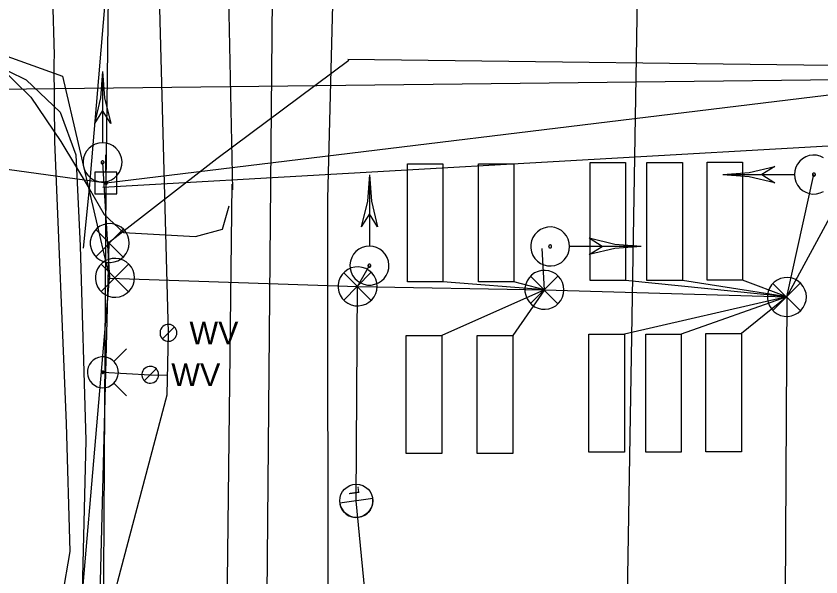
# Model space of a CAD drawing. Extents: x 596028 to 606371, y 330010 to 403088.
# Drawn here: x 602021 to 602157.2, y 366000.6 to 366095.6 of the extents above; entities that cross this region are included whole.
import ezdxf

# ---------------------------------------------------------------- set-up
doc = ezdxf.new("R2010")
doc.units = 0
for name, color, linetype in [('E_LTG', 7, 'Continuous'), ('E_LTG_CID', 7, 'Continuous'), ('E_SIG', 7, 'Continuous'), ('E_SIG_Conduit', 7, 'Continuous'), ('E_UTL_E_UG', 7, 'Continuous'), ('E_UTL_EPowerPole', 7, 'Continuous'), ('E_UTL_FO_UG', 7, 'Continuous'), ('E_UTL_FO_UG_MWFN', 7, 'Continuous'), ('E_UTL_G_UG', 7, 'Continuous'), ('E_UTL_Loop_UG', 7, 'Continuous'), ('E_UTL_Overhead', 7, 'Continuous'), ('E_UTL_SAN_UG', 7, 'Continuous'), ('E_UTL_T_UG', 7, 'Continuous'), ('E_UTL_W', 7, 'Continuous'), ('E_UTL_W_UG', 7, 'Continuous'), ('E_UTL_WHydrant', 7, 'Continuous')]:
    doc.layers.add(name, color=color, linetype=linetype)

# ---------------------------------------------------------------- blocks, each defined once
blk = doc.blocks.new('_U272')
at = {"layer": 'E_LTG'}
blk.add_lwpolyline([(0.0007, -0.171), (0.0007, 0.1718)], dxfattribs=at)
blk.add_circle((0.0007, 0.0004), 0.1714, dxfattribs=at)
blk.add_arc((0.0007, 0.0004), 0.1714, 90, 270, dxfattribs=at)
blk.add_text('L', height=0.108, dxfattribs=at).set_placement((0.066, -0.0422))

msp = doc.modelspace()

# ---------------------------------------------------------------- linework, layer by layer
at = {"layer": 'E_LTG_CID'}
msp.add_lwpolyline([(602077.67, 365041.36), (602080.64, 365050.18), (602084.27, 365078.21), (602086.6, 365119.12), (602092.51, 365157.1), (602092.61, 365161.02), (602093.7, 365166.45), (602097.82, 365228.48), (602099.72, 365306.86), (602099.57, 365307.85), (602078.17, 365398.69), (602101.34, 365598.66), (602081.78, 365780.51), (602081.66, 365785.81), (602086.65, 365937.44), (602085.01, 365946.58), (602078.55, 366013.48), (602078.78, 366049.8)], dxfattribs=at)
at = {"layer": 'E_SIG'}
msp.add_line((602078.78, 366049.8), (602080.77, 366053.31), dxfattribs=at)
for points in [[(602035.6, 366086.2), (602035.26, 366081.75), (602034.23, 366077.4)], [(602035.6, 366086.2), (602035.6, 366074.16)], [(602035.6, 366086.2), (602035.95, 366081.75), (602036.98, 366077.4)], [(602035.6, 366079.6), (602034.23, 366077.4)], [(602036.98, 366077.4), (602035.6, 366079.6)], [(602035.6, 366074.1), (602034.98, 366074.04), (602034.38, 366073.86), (602033.82, 366073.58), (602033.33, 366073.19), (602032.91, 366072.71), (602032.6, 366072.17), (602032.4, 366071.58), (602032.31, 366070.96), (602032.34, 366070.33), (602032.48, 366069.72), (602032.74, 366069.15), (602033.11, 366068.64), (602033.56, 366068.21), (602034.09, 366067.87), (602034.67, 366067.63), (602035.29, 366067.52), (602035.92, 366067.52), (602036.53, 366067.63), (602037.11, 366067.87), (602037.64, 366068.21), (602038.1, 366068.64), (602038.46, 366069.15), (602038.72, 366069.72), (602038.87, 366070.33), (602038.9, 366070.96), (602038.81, 366071.58), (602038.6, 366072.17), (602038.29, 366072.71), (602037.88, 366073.19), (602037.39, 366073.58), (602036.83, 366073.86), (602036.23, 366074.04), (602035.6, 366074.1)], [(602157.65, 366071.6), (602157.08, 366071.86), (602156.47, 366072.01), (602155.85, 366072.04), (602155.22, 366071.95), (602154.63, 366071.74), (602154.09, 366071.43), (602153.61, 366071.02), (602153.23, 366070.52), (602152.94, 366069.97), (602152.76, 366069.36), (602152.7, 366068.74)], [(602035.6, 366071.05), (602035.55, 366071.05), (602035.51, 366071.03), (602035.47, 366071.01), (602035.43, 366070.98), (602035.4, 366070.95), (602035.37, 366070.91), (602035.36, 366070.86), (602035.35, 366070.81), (602035.35, 366070.76), (602035.36, 366070.72), (602035.38, 366070.67), (602035.41, 366070.64), (602035.45, 366070.6), (602035.49, 366070.58), (602035.53, 366070.56), (602035.58, 366070.55), (602035.63, 366070.55), (602035.67, 366070.56), (602035.72, 366070.58), (602035.76, 366070.6), (602035.79, 366070.64), (602035.82, 366070.67), (602035.84, 366070.72), (602035.85, 366070.76), (602035.85, 366070.81), (602035.85, 366070.86), (602035.83, 366070.91), (602035.81, 366070.95), (602035.78, 366070.98), (602035.74, 366071.01), (602035.7, 366071.03), (602035.65, 366071.05), (602035.6, 366071.05)], [(602035.6, 366070.8), (602036.76, 366051.18)], [(602140.6, 366068.74), (602145.06, 366069.09), (602149.4, 366070.12)], [(602149.4, 366070.11), (602147.2, 366068.74)], [(602080.77, 366068.71), (602080.43, 366064.26), (602079.4, 366059.91)], [(602080.77, 366068.71), (602081.12, 366064.26), (602082.15, 366059.91)], [(602080.78, 366068.71), (602080.78, 366056.67)], [(602140.6, 366068.74), (602152.64, 366068.74)], [(602140.6, 366068.74), (602145.06, 366068.39), (602149.4, 366067.37)], [(602147.2, 366068.74), (602149.4, 366067.36)], [(602152.7, 366068.74), (602152.76, 366068.12), (602152.94, 366067.51), (602153.23, 366066.96), (602153.61, 366066.46), (602154.09, 366066.05), (602154.63, 366065.74), (602155.22, 366065.53), (602155.85, 366065.44), (602156.47, 366065.47), (602157.08, 366065.62), (602157.65, 366065.88)], [(602155.75, 366068.74), (602155.75, 366068.69), (602155.77, 366068.65), (602155.79, 366068.6), (602155.82, 366068.57), (602155.86, 366068.53), (602155.9, 366068.51), (602155.94, 366068.49), (602155.99, 366068.49), (602156.04, 366068.49), (602156.09, 366068.5), (602156.13, 366068.52), (602156.17, 366068.55), (602156.2, 366068.58), (602156.23, 366068.62), (602156.25, 366068.67), (602156.25, 366068.72), (602156.25, 366068.76), (602156.25, 366068.81), (602156.23, 366068.86), (602156.2, 366068.9), (602156.17, 366068.93), (602156.13, 366068.96), (602156.09, 366068.98), (602156.04, 366068.99), (602155.99, 366068.99), (602155.94, 366068.99), (602155.9, 366068.97), (602155.86, 366068.95), (602155.82, 366068.91), (602155.79, 366068.88), (602155.77, 366068.83), (602155.75, 366068.79), (602155.75, 366068.74)], [(602080.78, 366062.11), (602079.4, 366059.91)], [(602082.15, 366059.91), (602080.78, 366062.11)], [(602114.66, 366056.56), (602114.6, 366057.18), (602114.43, 366057.79), (602114.14, 366058.34), (602113.75, 366058.84), (602113.28, 366059.25), (602112.73, 366059.56), (602112.14, 366059.77), (602111.52, 366059.86), (602110.89, 366059.83), (602110.28, 366059.68), (602109.71, 366059.42), (602109.2, 366059.05), (602108.77, 366058.6), (602108.43, 366058.07), (602108.2, 366057.49), (602108.08, 366056.87), (602108.08, 366056.25), (602108.2, 366055.63), (602108.43, 366055.05), (602108.77, 366054.52), (602109.2, 366054.07), (602109.71, 366053.7), (602110.28, 366053.44), (602110.89, 366053.29), (602111.52, 366053.26), (602112.14, 366053.35), (602112.73, 366053.56), (602113.28, 366053.87), (602113.75, 366054.28), (602114.14, 366054.78), (602114.43, 366055.33), (602114.6, 366055.94), (602114.66, 366056.56)], [(602126.76, 366056.56), (602122.31, 366056.91), (602117.96, 366057.94)], [(602120.16, 366056.56), (602117.96, 366057.94)], [(602080.77, 366056.61), (602080.15, 366056.55), (602079.55, 366056.38), (602078.99, 366056.09), (602078.5, 366055.7), (602078.09, 366055.23), (602077.77, 366054.68), (602077.57, 366054.09), (602077.48, 366053.47), (602077.51, 366052.84), (602077.66, 366052.23), (602077.92, 366051.66), (602078.28, 366051.15), (602078.73, 366050.72), (602079.26, 366050.38), (602079.84, 366050.15), (602080.46, 366050.03), (602081.09, 366050.03), (602081.7, 366050.15), (602082.29, 366050.38), (602082.81, 366050.72), (602083.27, 366051.15), (602083.63, 366051.66), (602083.89, 366052.23), (602084.04, 366052.84), (602084.07, 366053.47), (602083.98, 366054.09), (602083.78, 366054.68), (602083.46, 366055.23), (602083.05, 366055.7), (602082.56, 366056.09), (602082, 366056.38), (602081.4, 366056.55), (602080.77, 366056.61)], [(602110.39, 366049.22), (602110.03, 366056.22)], [(602111.61, 366056.56), (602111.61, 366056.61), (602111.6, 366056.65), (602111.57, 366056.7), (602111.54, 366056.73), (602111.51, 366056.77), (602111.47, 366056.79), (602111.42, 366056.81), (602111.37, 366056.81), (602111.33, 366056.81), (602111.28, 366056.8), (602111.24, 366056.78), (602111.2, 366056.75), (602111.16, 366056.72), (602111.14, 366056.68), (602111.12, 366056.63), (602111.11, 366056.58), (602111.11, 366056.54), (602111.12, 366056.49), (602111.14, 366056.44), (602111.16, 366056.4), (602111.2, 366056.37), (602111.24, 366056.34), (602111.28, 366056.32), (602111.33, 366056.31), (602111.37, 366056.31), (602111.42, 366056.31), (602111.47, 366056.33), (602111.51, 366056.35), (602111.54, 366056.39), (602111.57, 366056.42), (602111.6, 366056.47), (602111.61, 366056.51), (602111.61, 366056.56)], [(602126.76, 366056.56), (602114.72, 366056.56)], [(602126.76, 366056.56), (602122.31, 366056.21), (602117.96, 366055.18)], [(602117.96, 366055.19), (602120.16, 366056.56)], [(602041.01, 366051.26), (602040.95, 366051.88), (602040.77, 366052.48), (602040.48, 366053.04), (602040.1, 366053.53), (602039.62, 366053.94), (602039.08, 366054.26), (602038.48, 366054.46), (602037.86, 366054.55), (602037.24, 366054.52), (602036.63, 366054.37), (602036.06, 366054.11), (602035.55, 366053.75), (602035.11, 366053.3), (602034.77, 366052.77), (602034.54, 366052.18), (602034.42, 366051.57), (602034.42, 366050.94), (602034.54, 366050.33), (602034.77, 366049.74), (602035.11, 366049.22), (602035.55, 366048.76), (602036.06, 366048.4), (602036.63, 366048.14), (602037.24, 366047.99), (602037.86, 366047.96), (602038.48, 366048.05), (602039.08, 366048.25), (602039.62, 366048.57), (602040.1, 366048.98), (602040.48, 366049.47), (602040.77, 366050.03), (602040.95, 366050.63), (602041.01, 366051.26)], [(602039.97, 366053.59), (602035.36, 366048.93)], [(602035.36, 366053.54), (602040.01, 366048.89)], [(602082.08, 366049.8), (602082.02, 366050.42), (602081.84, 366051.02), (602081.55, 366051.58), (602081.16, 366052.08), (602080.69, 366052.49), (602080.15, 366052.8), (602079.55, 366053.01), (602078.93, 366053.09), (602078.31, 366053.06), (602077.7, 366052.92), (602077.13, 366052.66), (602076.61, 366052.29), (602076.18, 366051.84), (602075.84, 366051.31), (602075.61, 366050.73), (602075.49, 366050.11), (602075.49, 366049.48), (602075.61, 366048.87), (602075.84, 366048.29), (602076.18, 366047.76), (602076.61, 366047.3), (602077.13, 366046.94), (602077.7, 366046.68), (602078.31, 366046.53), (602078.93, 366046.5), (602079.55, 366046.59), (602080.15, 366046.8), (602080.69, 366047.11), (602081.16, 366047.52), (602081.55, 366048.01), (602081.84, 366048.57), (602082.02, 366049.17), (602082.08, 366049.8)], [(602080.77, 366053.57), (602080.73, 366053.56), (602080.68, 366053.55), (602080.64, 366053.53), (602080.6, 366053.5), (602080.57, 366053.46), (602080.54, 366053.42), (602080.53, 366053.37), (602080.52, 366053.33), (602080.52, 366053.28), (602080.54, 366053.23), (602080.56, 366053.19), (602080.58, 366053.15), (602080.62, 366053.12), (602080.66, 366053.09), (602080.7, 366053.07), (602080.75, 366053.06), (602080.8, 366053.06), (602080.85, 366053.07), (602080.89, 366053.09), (602080.93, 366053.12), (602080.96, 366053.15), (602080.99, 366053.19), (602081.01, 366053.23), (602081.02, 366053.28), (602081.03, 366053.33), (602081.02, 366053.37), (602081, 366053.42), (602080.98, 366053.46), (602080.95, 366053.5), (602080.91, 366053.53), (602080.87, 366053.55), (602080.82, 366053.56), (602080.77, 366053.57)], [(602081.04, 366052.13), (602076.43, 366047.48)], [(602076.43, 366052.09), (602081.08, 366047.43)], [(602113.69, 366049.22), (602113.63, 366049.84), (602113.45, 366050.44), (602113.16, 366051), (602112.77, 366051.5), (602112.3, 366051.91), (602111.76, 366052.22), (602111.16, 366052.43), (602110.54, 366052.51), (602109.92, 366052.48), (602109.31, 366052.34), (602108.74, 366052.08), (602108.22, 366051.71), (602107.79, 366051.26), (602107.45, 366050.73), (602107.22, 366050.15), (602107.1, 366049.53), (602107.1, 366048.9), (602107.22, 366048.29), (602107.45, 366047.71), (602107.79, 366047.18), (602108.22, 366046.72), (602108.74, 366046.36), (602109.31, 366046.1), (602109.92, 366045.95), (602110.54, 366045.92), (602111.16, 366046.01), (602111.76, 366046.22), (602112.3, 366046.53), (602112.77, 366046.94), (602113.16, 366047.43), (602113.45, 366047.99), (602113.63, 366048.59), (602113.69, 366049.22)], [(602112.65, 366051.55), (602108.04, 366046.9)], [(602108.04, 366051.51), (602112.69, 366046.85)], [(602154.73, 366048.01), (602154.67, 366048.63), (602154.49, 366049.23), (602154.2, 366049.79), (602153.81, 366050.29), (602153.34, 366050.7), (602152.8, 366051.01), (602152.2, 366051.22), (602151.58, 366051.3), (602150.96, 366051.27), (602150.35, 366051.13), (602149.78, 366050.87), (602149.26, 366050.5), (602148.83, 366050.05), (602148.49, 366049.52), (602148.26, 366048.94), (602148.14, 366048.32), (602148.14, 366047.69), (602148.26, 366047.08), (602148.49, 366046.5), (602148.83, 366045.97), (602149.26, 366045.51), (602149.78, 366045.15), (602150.35, 366044.89), (602150.96, 366044.74), (602151.58, 366044.71), (602152.2, 366044.8), (602152.8, 366045.01), (602153.34, 366045.32), (602153.81, 366045.73), (602154.2, 366046.22), (602154.49, 366046.78), (602154.67, 366047.38), (602154.73, 366048.01)], [(602153.69, 366050.34), (602149.08, 366045.69)], [(602149.08, 366050.3), (602153.73, 366045.64)]]:
    msp.add_lwpolyline(points, dxfattribs=at)
at = {"layer": 'E_SIG_Conduit'}
for q in [(602156, 366068.74), (602150.23, 365844.52)]:
    msp.add_line((602151.43, 366048.01), q, dxfattribs=at)
for points in [[(601988.43, 366091.32), (601994.2, 366090.85), (602005.7, 366093.72), (602028.84, 366085.41), (602036.76, 366051.18)], [(602151.43, 366048.01), (602164.2, 366071.57)], [(602036.76, 366051.18), (602078.78, 366049.8), (602110.39, 366049.22), (602151.43, 366048.01)]]:
    msp.add_lwpolyline(points, dxfattribs=at)
at = {"layer": 'E_UTL_E_UG'}
for points in [[(602027.54, 366074.32), (602027.44, 366087.74), (602027.47, 366088.97), (602025.76, 366147.94), (602026.07, 366195.19), (602026.13, 366221.15), (602028.28, 366255.02), (602029.21, 366318.43)], [(602025.7, 365850.82), (602023.26, 365911.58), (602023.57, 365949.4), (602025.45, 365964.16), (602028.85, 365997.34), (602030.13, 366004.87), (602029.48, 366026.56), (602027.54, 366074.32)], [(602026.85, 365912.98), (602029.7, 365970.2), (602029.83, 365970.21), (602036.76, 366051.18)]]:
    msp.add_lwpolyline(points, dxfattribs=at)
at = {"layer": 'E_UTL_EPowerPole'}
for points in [[(602036.16, 366069.17), (602036.16, 366072.08)], [(602038.01, 366069.17), (602034.32, 366069.17)], [(602034.32, 366069.17), (602034.32, 366065.48)], [(602038.01, 366065.48), (602038.01, 366069.17)], [(602036.43, 366067.33), (602036.43, 366067.37), (602036.42, 366067.42), (602036.4, 366067.46), (602036.37, 366067.49), (602036.33, 366067.52), (602036.3, 366067.54), (602036.25, 366067.56), (602036.21, 366067.57), (602036.16, 366067.56), (602036.12, 366067.55), (602036.08, 366067.53), (602036.04, 366067.51), (602036.01, 366067.47), (602035.98, 366067.44), (602035.97, 366067.39), (602035.96, 366067.35), (602035.96, 366067.3), (602035.97, 366067.26), (602035.98, 366067.22), (602036.01, 366067.18), (602036.04, 366067.15), (602036.08, 366067.12), (602036.12, 366067.1), (602036.16, 366067.09), (602036.21, 366067.09), (602036.25, 366067.1), (602036.3, 366067.11), (602036.33, 366067.13), (602036.37, 366067.16), (602036.4, 366067.2), (602036.42, 366067.24), (602036.43, 366067.28), (602036.43, 366067.33)], [(602034.32, 366065.48), (602038.01, 366065.48)]]:
    msp.add_lwpolyline(points, dxfattribs=at)
at = {"layer": 'E_UTL_FO_UG'}
msp.add_lwpolyline([(602033, 366328.61), (602033.7, 366281.19), (602033.27, 366241.4), (602031.57, 366200.11), (602031.57, 366199.1), (602032.83, 366152.73), (602036.17, 366129.31), (602036.12, 366099.21), (602033.32, 366066.35), (602032.35, 366056.3)], dxfattribs=at)
at = {"layer": 'E_UTL_FO_UG_MWFN'}
msp.add_lwpolyline([(601630.83, 366088.05), (601695.26, 366088.47), (601737.72, 366088.54), (601780.39, 366088.55), (601820.34, 366087.52), (601861.01, 366088.82), (601871.13, 366087.29), (601912.95, 366087.07), (601951.66, 366087.55), (601989.97, 366088.15), (602007.28, 366088.14), (602016.63, 366087.72), (602022.69, 366084.76), (602028.43, 366079.28), (602031.08, 366072.06), (602031.82, 366056.69), (602032.79, 366023.71), (602031.96, 365991.27), (602030.32, 365959.77), (602030.84, 365929.53), (602028.45, 365917.15)], dxfattribs=at)
at = {"layer": 'E_UTL_G_UG'}
msp.add_lwpolyline([(602072.56, 365506.48), (602072.91, 365581.5), (602072.85, 365590.98), (602073.55, 365667.58), (602074.41, 365764.9), (602074.82, 365837.03), (602073.81, 365881.05), (602074.11, 365897.58), (602073.47, 365906.4), (602074.57, 365951.95), (602072.85, 365970.29), (602073.8, 365985.88), (602073.72, 366064.65), (602076.68, 366178.7), (602072.71, 366194.94), (602072.51, 366200.97)], dxfattribs=at)
at = {"layer": 'E_UTL_Loop_UG'}
for p, q in [((602110.39, 366049.22), (602093.22, 366050.56)), ((602110.39, 366049.22), (602105.22, 366050.56)), ((602151.43, 366048.01), (602124.14, 366050.79)), ((602151.43, 366048.01), (602133.75, 366050.79)), ((602151.43, 366048.01), (602143.94, 366050.86)), ((602110.39, 366049.22), (602093.02, 366041.5)), ((602110.39, 366049.22), (602105.02, 366041.5)), ((602151.43, 366048.01), (602123.93, 366041.73)), ((602151.43, 366048.01), (602133.55, 366041.73)), ((602151.43, 366048.01), (602143.74, 366041.8))]:
    msp.add_line(p, q, dxfattribs=at)
for points in [[(602093.22, 366070.56), (602093.22, 366050.56), (602087.22, 366050.56), (602087.22, 366070.56), (602093.22, 366070.56)], [(602105.22, 366070.56), (602105.22, 366050.56), (602099.22, 366050.56), (602099.22, 366070.56), (602105.22, 366070.56)], [(602124.14, 366070.79), (602124.14, 366050.79), (602118.14, 366050.79), (602118.14, 366070.79), (602124.14, 366070.79)], [(602133.75, 366070.79), (602133.75, 366050.79), (602127.75, 366050.79), (602127.75, 366070.79), (602133.75, 366070.79)], [(602143.94, 366070.86), (602143.94, 366050.86), (602137.94, 366050.86), (602137.94, 366070.86), (602143.94, 366070.86)], [(602093.02, 366041.5), (602093.02, 366021.5), (602087.02, 366021.5), (602087.02, 366041.5), (602093.02, 366041.5)], [(602105.02, 366041.5), (602105.02, 366021.5), (602099.02, 366021.5), (602099.02, 366041.5), (602105.02, 366041.5)], [(602123.93, 366041.73), (602123.93, 366021.73), (602117.93, 366021.73), (602117.93, 366041.73), (602123.93, 366041.73)], [(602133.55, 366041.73), (602133.55, 366021.73), (602127.55, 366021.73), (602127.55, 366041.73), (602133.55, 366041.73)], [(602143.74, 366041.8), (602143.74, 366021.8), (602137.74, 366021.8), (602137.74, 366041.8), (602143.74, 366041.8)]]:
    msp.add_lwpolyline(points, dxfattribs=at)
at = {"layer": 'E_UTL_Overhead'}
for p, q in [((601890.31, 366081.76), (602181.58, 366085.08)), ((602035.65, 366066.63), (602296.72, 366081.44))]:
    msp.add_line(p, q, dxfattribs=at)
for points in [[(602030.41, 365117.16), (602031.91, 365287.51), (602032.13, 365415.23), (602033.07, 365577.35), (602034.21, 365759.49), (602035.29, 365915.56), (602036.2, 366067.33), (602038.64, 366261.44), (602038.14, 366378.17), (602037.53, 366468.16), (602038.3, 366629.6), (602038.45, 366764.67), (602038.7, 366805.21), (602049.62, 366998.37), (602049.62, 367041.99)], [(601249.7, 366078.68), (601344.65, 366080.23), (601543.43, 366080.93), (601669.7, 366081.28), (601780.71, 366081.68), (601890.31, 366081.76), (601961.16, 366077.77), (602036.2, 366067.33), (602181.58, 366085.08), (602296.72, 366081.44), (602344.56, 366079.52), (602371.94, 366078.93), (602585.07, 366035.91), (602953.71, 366030.37), (603201.09, 366091.48), (603317.6, 366100.34), (603443.01, 366096.25), (603471.34, 366095.25), (603557.26, 366094.43), (603700.38, 366092.15), (603857.89, 366090.59), (604035.11, 366088.93), (604164.86, 366086.71)]]:
    msp.add_lwpolyline(points, dxfattribs=at)
at = {"layer": 'E_UTL_SAN_UG'}
for p, q in [((602122.84, 365899.53), (602126.46, 366115.76)), ((602061.55, 365787.84), (602064.52, 366114.53))]:
    msp.add_line(p, q, dxfattribs=at)
at = {"layer": 'E_UTL_T_UG'}
for points in [[(602057.65, 366066.13), (602055.02, 366193.59), (602055.54, 366275.03), (602056.57, 366340.78), (602054.27, 366414.31), (602053.32, 366441.83), (602043.24, 366486.36), (602043.21, 366537.13), (602045.25, 366623.56), (602047.99, 366738.64), (602064.05, 366766.75), (602068.93, 366835.49), (602069.67, 367130.08), (602069.7, 367272.17), (602071.11, 367342.07), (602053.71, 367377.8), (602052.83, 367414.49), (602055, 367446.35), (602068.5, 367451.94), (602069.83, 367467.28), (602072.57, 367538.65)], [(601622.72, 366080.18), (601675.13, 366077.13), (601732.28, 366080.3), (601797.81, 366077.96), (601830.83, 366076.76), (601834.12, 366078.02), (601838.23, 366080.6), (601844.25, 366085.23), (601865.13, 366088.87), (601884.42, 366090.49), (601900.75, 366091.27), (601952.43, 366091.49), (602004.71, 366092.28), (602011.35, 366091.52), (602017.63, 366087.51), (602023.45, 366081.86), (602028.54, 366074.33), (602033.32, 366066.35), (602035.88, 366061.97), (602039.15, 366058.92), (602051.36, 366058.25), (602055.93, 366059.51), (602057.03, 366063.43)], [(602077.12, 366088.3), (602167.89, 366087.15), (602223.02, 366088.09), (602291.54, 366086.19), (602373.64, 366084.29), (602509.94, 366076.82), (602670.58, 366073.08), (602776.07, 366070.69), (602857.72, 366069.77), (602902.66, 366069.31), (602964.99, 366069.18), (603035.54, 366069.6), (603104.02, 366068.3)], [(602036.74, 366057.29), (602054.93, 366071.48), (602077.28, 366088.09)], [(602055.97, 365936.12), (602056.29, 365961.4), (602057.57, 366067.09)], [(602040.11, 366057.13), (602040.05, 366057.76), (602039.88, 366058.36), (602039.59, 366058.92), (602039.2, 366059.41), (602038.73, 366059.82), (602038.18, 366060.13), (602037.59, 366060.34), (602036.97, 366060.43), (602036.34, 366060.4), (602035.73, 366060.25), (602035.16, 366059.99), (602034.65, 366059.63), (602034.22, 366059.17), (602033.88, 366058.64), (602033.65, 366058.06), (602033.53, 366057.45), (602033.53, 366056.82), (602033.65, 366056.2), (602033.88, 366055.62), (602034.22, 366055.09), (602034.65, 366054.64), (602035.16, 366054.27), (602035.73, 366054.01), (602036.34, 366053.87), (602036.97, 366053.84), (602037.59, 366053.93), (602038.18, 366054.13), (602038.73, 366054.44), (602039.2, 366054.85), (602039.59, 366055.35), (602039.88, 366055.91), (602040.05, 366056.51), (602040.11, 366057.13)], [(602039.08, 366059.47), (602034.47, 366054.81)], [(602034.47, 366059.42), (602039.12, 366054.77)], [(602024.3, 365571.55), (602036.74, 366057.29)]]:
    msp.add_lwpolyline(points, dxfattribs=at)
at = {"layer": 'E_UTL_W'}
for points in [[(602048.17, 366041.93), (602048.15, 366042.2), (602048.07, 366042.46), (602047.95, 366042.7), (602047.78, 366042.91), (602047.57, 366043.09), (602047.34, 366043.23), (602047.08, 366043.32), (602046.81, 366043.35), (602046.54, 366043.34), (602046.28, 366043.28), (602046.03, 366043.16), (602045.81, 366043.01), (602045.63, 366042.81), (602045.48, 366042.58), (602045.38, 366042.33), (602045.33, 366042.07), (602045.33, 366041.79), (602045.38, 366041.53), (602045.48, 366041.28), (602045.63, 366041.05), (602045.81, 366040.85), (602046.03, 366040.7), (602046.28, 366040.58), (602046.54, 366040.52), (602046.81, 366040.51), (602047.08, 366040.54), (602047.34, 366040.63), (602047.57, 366040.77), (602047.78, 366040.95), (602047.95, 366041.16), (602048.07, 366041.4), (602048.15, 366041.66), (602048.17, 366041.93)], [(602045.74, 366040.92), (602047.76, 366042.94)], [(602045.1, 366034.83), (602045.08, 366035.1), (602045, 366035.36), (602044.87, 366035.6), (602044.71, 366035.81), (602044.5, 366035.99), (602044.27, 366036.12), (602044.01, 366036.21), (602043.74, 366036.25), (602043.47, 366036.24), (602043.21, 366036.17), (602042.96, 366036.06), (602042.74, 366035.9), (602042.55, 366035.71), (602042.41, 366035.48), (602042.31, 366035.23), (602042.26, 366034.96), (602042.26, 366034.69), (602042.31, 366034.43), (602042.41, 366034.17), (602042.55, 366033.95), (602042.74, 366033.75), (602042.96, 366033.59), (602043.21, 366033.48), (602043.47, 366033.42), (602043.74, 366033.4), (602044.01, 366033.44), (602044.27, 366033.53), (602044.5, 366033.67), (602044.71, 366033.84), (602044.87, 366034.06), (602045, 366034.3), (602045.08, 366034.56), (602045.1, 366034.83)], [(602042.67, 366033.82), (602044.68, 366035.84)]]:
    msp.add_lwpolyline(points, dxfattribs=at)
at = {"layer": 'E_UTL_W_UG'}
for points in [[(602046.75, 366041.93), (602042.58, 366198.35)], [(602031.82, 365052.3), (602027.97, 365052.84), (602028.36, 365065.68), (602028.59, 365071.64), (602027.87, 365204.62), (602028.59, 365309.99), (602028.87, 365365.51), (602030, 365422.71), (602029.75, 365429.35), (602030.35, 365521.4), (602030.17, 365533.2), (602029.46, 365544.32), (602030.66, 365617.91), (602029.36, 365690.21), (602030.39, 365767.49), (602030.37, 365844.61), (602031.13, 365873.17), (602030.43, 365917.68), (602029.68, 365958.65), (602031.79, 365958.75), (602031.43, 365970.42), (602038.17, 365999.86), (602046.53, 366031.44), (602046.75, 366041.93)], [(602035.66, 366035.25), (602043.67, 366034.83), (602046.59, 366034.78)]]:
    msp.add_lwpolyline(points, dxfattribs=at)
at = {"layer": 'E_UTL_WHydrant'}
for points in [[(602037.49, 366037.08), (602039.63, 366039.22)], [(602035.66, 366032.63), (602036.15, 366032.67), (602036.63, 366032.81), (602037.07, 366033.04), (602037.47, 366033.35), (602037.79, 366033.73), (602038.04, 366034.16), (602038.2, 366034.63), (602038.28, 366035.12), (602038.25, 366035.62), (602038.13, 366036.11), (602037.93, 366036.56), (602037.64, 366036.97), (602037.28, 366037.31), (602036.86, 366037.58), (602036.4, 366037.76), (602035.91, 366037.86), (602035.41, 366037.86), (602034.92, 366037.76), (602034.45, 366037.58), (602034.03, 366037.31), (602033.67, 366036.97), (602033.38, 366036.56), (602033.18, 366036.11), (602033.06, 366035.62), (602033.04, 366035.12), (602033.11, 366034.63), (602033.27, 366034.16), (602033.52, 366033.73), (602033.85, 366033.35), (602034.24, 366033.04), (602034.68, 366032.81), (602035.16, 366032.67), (602035.66, 366032.63)], [(602035.66, 366035.05), (602035.69, 366035.05), (602035.73, 366035.06), (602035.76, 366035.08), (602035.79, 366035.1), (602035.82, 366035.13), (602035.84, 366035.16), (602035.85, 366035.2), (602035.86, 366035.24), (602035.85, 366035.28), (602035.85, 366035.31), (602035.83, 366035.35), (602035.81, 366035.38), (602035.78, 366035.41), (602035.75, 366035.43), (602035.71, 366035.44), (602035.68, 366035.45), (602035.64, 366035.45), (602035.6, 366035.44), (602035.56, 366035.43), (602035.53, 366035.41), (602035.5, 366035.38), (602035.48, 366035.35), (602035.47, 366035.31), (602035.46, 366035.28), (602035.46, 366035.24), (602035.46, 366035.2), (602035.47, 366035.16), (602035.49, 366035.13), (602035.52, 366035.1), (602035.55, 366035.08), (602035.58, 366035.06), (602035.62, 366035.05), (602035.66, 366035.05)], [(602037.49, 366033.41), (602039.63, 366031.27)]]:
    msp.add_lwpolyline(points, dxfattribs=at)

# ---------------------------------------------------------------- block references
at = {"layer": 'E_LTG_CID', "xscale": 16.404166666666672, "yscale": 16.404166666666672, "rotation": 97.82095686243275}
msp.add_blockref('_U272', (602078.56, 366013.47), dxfattribs=at)

# ---------------------------------------------------------------- texts
at = {"layer": 'E_UTL_W'}
for p in [(602050.31, 366040), (602047.24, 366032.9)]:
    msp.add_text('WV', height=3.85, dxfattribs=at).set_placement(p)

doc.saveas('drawing.dxf')
